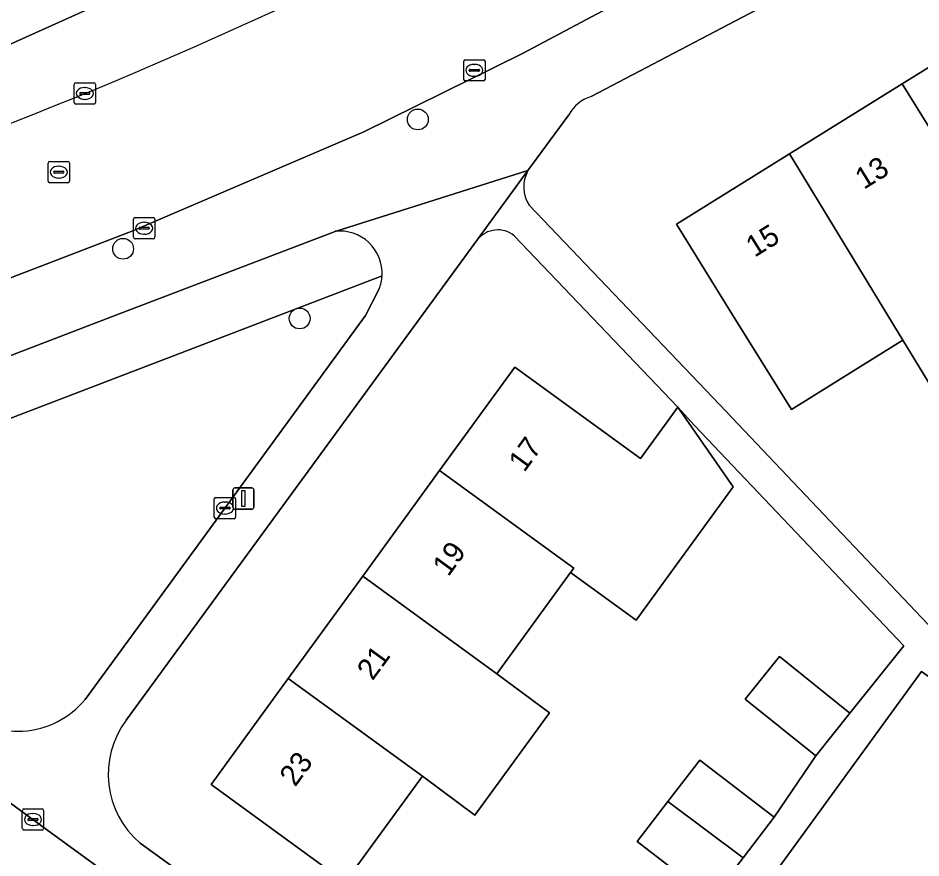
# Model space of a CAD drawing. Extents: x 159674 to 160531, y 382172 to 382904.
# Drawn here: x 160196.37 to 160238.74, y 382664.64 to 382704.06 of the extents above; entities that cross this region are included whole.
import ezdxf

# ---------------------------------------------------------------- set-up
doc = ezdxf.new("R2010")
doc.units = 0
for name, color, linetype in [('IMGEO_Boom', 7, 'Continuous'), ('IMGEO_Erf', 7, 'Continuous'), ('IMGEO_Groenvoorziening', 7, 'Continuous'), ('IMGEO_Kolk', 7, 'Continuous'), ('IMGEO_Lichtmast', 7, 'Continuous'), ('IMGEO_Pand', 7, 'Continuous'), ('IMGEO_Pand_nummerreeks', 7, 'Continuous'), ('IMGEO_Rijbaan_lokaal_open', 7, 'Continuous'), ('IMGEO_Rioolput', 7, 'Continuous'), ('IMGEO_Voetpad_open', 7, 'Continuous')]:
    doc.layers.add(name, color=color, linetype=linetype)

msp = doc.modelspace()

# ---------------------------------------------------------------- linework, layer by layer
at = {"layer": 'IMGEO_Boom'}
for centre in [(160215.127, 382699.302), (160201.296, 382693.233), (160209.583, 382689.964)]:
    msp.add_circle(centre, 0.489, dxfattribs=at)
at = {"layer": 'IMGEO_Erf'}
for points in [[(160263.63, 382697.299), (160266.891, 382692.05), (160272.972, 382696.028), (160269.707, 382701.284), (160271.793, 382702.58), (160273.825, 382703.842), (160277.09, 382698.586), (160280.422, 382700.656), (160288.011, 382710.171), (160267.842, 382726.279), (160267.481, 382726.359), (160260.898, 382722.304), (160245.542, 382712.846), (160232.632, 382705.313), (160223.268, 382700.381)], [(160239.401, 382686.46), (160237.89, 382688.94), (160237.682, 382688.811), (160232.661, 382685.692), (160229.898, 382690.14), (160227.26, 382694.387), (160232.565, 382697.682), (160237.854, 382700.968), (160242.783, 382704.03)], [(160222.214, 382699.525), (160220.298, 382696.902)], [(160220.353, 382695.284), (160229.296, 382685.901), (160239.918, 382674.707), (160242.34, 382678.033), (160241.388, 382678.726), (160242.872, 382680.764), (160244.241, 382682.644), (160249.304, 382678.957), (160251.69, 382682.234), (160252.614, 382683.042), (160252.357, 382683.456), (160249.341, 382688.292), (160251.34, 382689.533), (160253.463, 382690.852), (160256.728, 382685.597), (160262.73, 382689.465), (160259.469, 382694.714), (160261.62, 382696.05), (160263.63, 382697.299)], [(160217.929, 382693.661), (160201.446, 382671.103)], [(160232.099, 382674.092), (160235.403, 382671.442), (160237.928, 382674.592), (160228.111, 382684.937), (160227.335, 382685.797), (160219.656, 382693.847)], [(160202.097, 382665.34), (160217.652, 382654.084), (160221.131, 382651.542), (160223.476, 382654.796), (160220.036, 382657.301), (160223.647, 382662.26), (160227.087, 382659.755), (160228.915, 382662.727), (160225.42, 382665.408), (160226.861, 382667.287), (160228.358, 382669.238), (160231.853, 382666.556), (160233.799, 382669.441), (160230.494, 382672.092), (160232.099, 382674.092)], [(160251.52, 382664.137), (160245.989, 382668.201), (160243.616, 382664.9), (160241.448, 382666.459), (160239.549, 382667.824), (160241.922, 382671.125), (160238.771, 382673.39), (160232.124, 382664.262)]]:
    msp.add_lwpolyline(points, dxfattribs=at)
msp.add_lwpolyline([(160227.335, 382685.797), (160229.928, 382682.058), (160225.374, 382675.802), (160222.298, 382678.042), (160218.839, 382673.292), (160221.301, 382671.449), (160217.809, 382666.652), (160215.34, 382668.487), (160211.717, 382663.511), (160205.424, 382668.093), (160209.047, 382673.068), (160212.545, 382677.873), (160216.15, 382682.824), (160219.686, 382687.68), (160225.581, 382683.388)], close=True, dxfattribs=at)
for centre, radius, start, end in [((160223.804, 382698.644), 1.818, 107.1569, 151.0062), ((160221.657, 382696.138), 1.559, 150.6637, 213.2301), ((160218.885, 382692.892), 1.227, 51.1108, 141.1834), ((160204.816, 382668.565), 4.218, 143.0175, 229.8723)]:
    msp.add_arc(centre, radius, start, end, dxfattribs=at)
at = {"layer": 'IMGEO_Groenvoorziening'}
for points in [[(160176.007, 382695.108), (160182.264, 382697.339), (160191.115, 382700.651), (160200.602, 382704.897)], [(160211.247, 382694.051), (160200.956, 382690.11), (160188.471, 382685.328), (160186.481, 382684.566)], [(160213.448, 382691.962), (160202.93, 382687.934), (160183.838, 382680.623)], [(160202.93, 382687.934), (160213.448, 382691.962)], [(160212.675, 382690.094), (160213.312, 382691.351)], [(160199.51, 382672.083), (160202.278, 382675.869), (160212.675, 382690.094)], [(160183.838, 382680.623), (160202.93, 382687.934)]]:
    msp.add_lwpolyline(points, dxfattribs=at)
for centre, radius, start, end in [((160211.471, 382692.083), 1.981, 356.497, 96.494), ((160211.45, 382692.086), 2.001, 338.455, 356.4477), ((160196.352, 382674.673), 4.084, 226.2608, 320.6462)]:
    msp.add_arc(centre, radius, start, end, dxfattribs=at)
at = {"layer": 'IMGEO_Kolk'}
for p, q in [((160217.355, 382702.107), (160218.207, 382702.107)), ((160217.28, 382701.181), (160217.28, 382702.033)), ((160217.768, 382701.887), (160217.793, 382701.887)), ((160218.281, 382702.033), (160218.281, 382701.181)), ((160217.539, 382701.601), (160217.539, 382701.613)), ((160217.977, 382701.564), (160217.579, 382701.564)), ((160217.582, 382701.65), (160217.98, 382701.65)), ((160217.791, 382701.327), (160217.766, 382701.327)), ((160218.023, 382701.613), (160218.023, 382701.601)), ((160199, 382700.095), (160199, 382700.947)), ((160199.075, 382701.021), (160199.927, 382701.021)), ((160200.001, 382700.947), (160200.001, 382700.095)), ((160218.207, 382701.107), (160217.355, 382701.107)), ((160199.259, 382700.515), (160199.259, 382700.527)), ((160199.697, 382700.478), (160199.299, 382700.478)), ((160199.302, 382700.564), (160199.7, 382700.564)), ((160199.488, 382700.801), (160199.513, 382700.801)), ((160199.743, 382700.527), (160199.743, 382700.515)), ((160199.927, 382700.021), (160199.075, 382700.021)), ((160199.511, 382700.241), (160199.486, 382700.241)), ((160201.784, 382693.77), (160201.784, 382694.622)), ((160201.859, 382694.696), (160202.711, 382694.696)), ((160202.785, 382694.622), (160202.785, 382693.77)), ((160202.043, 382694.19), (160202.043, 382694.202)), ((160202.481, 382694.153), (160202.083, 382694.153)), ((160202.086, 382694.239), (160202.484, 382694.239)), ((160202.272, 382694.476), (160202.297, 382694.476)), ((160202.527, 382694.202), (160202.527, 382694.19)), ((160202.711, 382693.696), (160201.859, 382693.696)), ((160202.295, 382693.916), (160202.27, 382693.916)), ((160205.574, 382680.638), (160205.574, 382681.49)), ((160205.649, 382681.564), (160206.501, 382681.564)), ((160206.575, 382681.49), (160206.575, 382680.638)), ((160205.833, 382681.058), (160205.833, 382681.07)), ((160206.271, 382681.021), (160205.873, 382681.021)), ((160205.876, 382681.107), (160206.274, 382681.107)), ((160206.062, 382681.344), (160206.087, 382681.344)), ((160206.317, 382681.07), (160206.317, 382681.058)), ((160206.501, 382680.564), (160205.649, 382680.564)), ((160206.085, 382680.784), (160206.06, 382680.784)), ((160196.642, 382666.948), (160197.494, 382666.948)), ((160196.567, 382666.022), (160196.567, 382666.874)), ((160197.055, 382666.728), (160197.08, 382666.728)), ((160197.568, 382666.874), (160197.568, 382666.022)), ((160196.826, 382666.442), (160196.826, 382666.454)), ((160197.264, 382666.405), (160196.866, 382666.405)), ((160196.869, 382666.491), (160197.267, 382666.491)), ((160197.078, 382666.168), (160197.053, 382666.168)), ((160197.31, 382666.454), (160197.31, 382666.442)), ((160197.494, 382665.948), (160196.642, 382665.948))]:
    msp.add_line(p, q, dxfattribs=at)
for points in [[(160217.355, 382702.107), (160218.207, 382702.107)], [(160217.28, 382701.181), (160217.28, 382702.033)], [(160218.281, 382702.033), (160218.281, 382701.181)], [(160199, 382700.095), (160199, 382700.947)], [(160199.075, 382701.021), (160199.927, 382701.021)], [(160200.001, 382700.947), (160200.001, 382700.095)], [(160218.207, 382701.107), (160217.355, 382701.107)], [(160199.927, 382700.021), (160199.075, 382700.021)], [(160201.784, 382693.77), (160201.784, 382694.622)], [(160201.859, 382694.696), (160202.711, 382694.696)], [(160202.785, 382694.622), (160202.785, 382693.77)], [(160202.711, 382693.696), (160201.859, 382693.696)], [(160205.574, 382680.638), (160205.574, 382681.49)], [(160205.649, 382681.564), (160206.501, 382681.564)], [(160206.575, 382681.49), (160206.575, 382680.638)], [(160206.501, 382680.564), (160205.649, 382680.564)], [(160196.642, 382666.948), (160197.494, 382666.948)], [(160196.567, 382666.022), (160196.567, 382666.874)], [(160197.568, 382666.874), (160197.568, 382666.022)], [(160197.494, 382665.948), (160196.642, 382665.948)]]:
    msp.add_lwpolyline(points, dxfattribs=at)
for centre, radius, start, end in [((160217.357, 382702.031), 0.0765, 91.552, 178.448), ((160217.357, 382702.031), 0.0765, 91.552, 178.448), ((160218.205, 382702.031), 0.0765, 1.552, 88.448), ((160218.205, 382702.031), 0.0765, 1.552, 88.448), ((160217.579, 382701.61), 0.0403, 85.8775, 175.7526), ((160217.576, 382701.6), 0.0366, 178.938, 274.7102), ((160217.98, 382701.607), 0.043, 264.8664, 352.4533), ((160217.984, 382701.612), 0.0386, 1.7309, 96.639), ((160199.077, 382700.945), 0.0765, 91.552, 178.448), ((160199.077, 382700.945), 0.0765, 91.552, 178.448), ((160199.925, 382700.945), 0.0765, 1.552, 88.448), ((160199.925, 382700.945), 0.0765, 1.552, 88.448), ((160217.357, 382701.183), 0.0765, 181.552, 268.448), ((160217.357, 382701.183), 0.0765, 181.552, 268.448), ((160218.205, 382701.183), 0.0765, 271.552, 358.448), ((160218.205, 382701.183), 0.0765, 271.552, 358.448), ((160199.299, 382700.524), 0.0403, 85.8775, 175.7526), ((160199.296, 382700.514), 0.0366, 178.938, 274.7102), ((160199.7, 382700.521), 0.043, 264.8664, 352.4533), ((160199.704, 382700.526), 0.0386, 1.7309, 96.639), ((160199.077, 382700.097), 0.0765, 181.552, 268.448), ((160199.077, 382700.097), 0.0765, 181.552, 268.448), ((160199.925, 382700.097), 0.0765, 271.552, 358.448), ((160199.925, 382700.097), 0.0765, 271.552, 358.448), ((160201.861, 382694.62), 0.0765, 91.552, 178.448), ((160201.861, 382694.62), 0.0765, 91.552, 178.448), ((160202.709, 382694.62), 0.0765, 1.552, 88.448), ((160202.709, 382694.62), 0.0765, 1.552, 88.448), ((160202.083, 382694.199), 0.0403, 85.8775, 175.7526), ((160202.08, 382694.189), 0.0366, 178.938, 274.7102), ((160202.484, 382694.196), 0.043, 264.8664, 352.4533), ((160202.488, 382694.201), 0.0386, 1.7309, 96.639), ((160201.861, 382693.772), 0.0765, 181.552, 268.448), ((160201.861, 382693.772), 0.0765, 181.552, 268.448), ((160202.709, 382693.772), 0.0765, 271.552, 358.448), ((160202.709, 382693.772), 0.0765, 271.552, 358.448), ((160205.651, 382681.488), 0.0765, 91.552, 178.448), ((160205.651, 382681.488), 0.0765, 91.552, 178.448), ((160206.499, 382681.488), 0.0765, 1.552, 88.448), ((160206.499, 382681.488), 0.0765, 1.552, 88.448), ((160205.873, 382681.067), 0.0403, 85.8775, 175.7526), ((160205.87, 382681.057), 0.0366, 178.938, 274.7102), ((160206.274, 382681.064), 0.043, 264.8664, 352.4533), ((160206.278, 382681.069), 0.0386, 1.7309, 96.639), ((160205.651, 382680.64), 0.0765, 181.552, 268.448), ((160205.651, 382680.64), 0.0765, 181.552, 268.448), ((160206.499, 382680.64), 0.0765, 271.552, 358.448), ((160206.499, 382680.64), 0.0765, 271.552, 358.448), ((160196.644, 382666.872), 0.0765, 91.552, 178.448), ((160196.644, 382666.872), 0.0765, 91.552, 178.448), ((160197.492, 382666.872), 0.0765, 1.552, 88.448), ((160197.492, 382666.872), 0.0765, 1.552, 88.448), ((160196.866, 382666.451), 0.0403, 85.8775, 175.7526), ((160196.863, 382666.441), 0.0366, 178.938, 274.7102), ((160197.267, 382666.448), 0.043, 264.8664, 352.4533), ((160197.271, 382666.453), 0.0386, 1.7309, 96.639), ((160196.644, 382666.024), 0.0765, 181.552, 268.448), ((160196.644, 382666.024), 0.0765, 181.552, 268.448), ((160197.492, 382666.024), 0.0765, 271.552, 358.448), ((160197.492, 382666.024), 0.0765, 271.552, 358.448)]:
    msp.add_arc(centre, radius, start, end, dxfattribs=at)
for centre, major_axis, ratio, start_param, end_param in [((160217.767, 382701.607), (-0.387, 0.002), 0.722429, 4.712389, 7.853982), ((160217.792, 382701.607), (-0.39, 0.002), 0.717154, 1.570796, 4.712389), ((160199.487, 382700.521), (-0.387, 0.002), 0.722429, 4.712389, 7.853982), ((160199.512, 382700.521), (-0.39, 0.002), 0.717154, 1.570796, 4.712389), ((160202.271, 382694.196), (-0.387, 0.002), 0.722429, 4.712389, 7.853982), ((160202.296, 382694.196), (-0.39, 0.002), 0.717154, 1.570796, 4.712389), ((160206.061, 382681.064), (-0.387, 0.002), 0.722429, 4.712389, 7.853982), ((160206.086, 382681.064), (-0.39, 0.002), 0.717154, 1.570796, 4.712389), ((160197.054, 382666.448), (-0.387, 0.002), 0.722429, 4.712389, 7.853982), ((160197.079, 382666.448), (-0.39, 0.002), 0.717154, 1.570796, 4.712389)]:
    msp.add_ellipse(centre, major_axis=major_axis, ratio=ratio, start_param=start_param, end_param=end_param, dxfattribs=at)
at = {"layer": 'IMGEO_Lichtmast'}
for p, q in [((160206.447, 382681.112), (160206.447, 382681.912)), ((160206.447, 382681.912), (160206.447, 382681.112)), ((160206.547, 382682.012), (160207.337, 382682.012)), ((160207.337, 382682.012), (160206.547, 382682.012)), ((160207.437, 382681.912), (160207.437, 382681.112)), ((160207.437, 382681.112), (160207.437, 382681.912)), ((160207.337, 382681.012), (160206.547, 382681.012)), ((160206.547, 382681.012), (160207.337, 382681.012))]:
    msp.add_line(p, q, dxfattribs=at)
msp.add_lwpolyline([(160206.867, 382681.887), (160207.017, 382681.887), (160207.017, 382681.137), (160206.867, 382681.137), (160206.867, 382681.887)], dxfattribs=at)
for centre, start, end in [((160206.547, 382681.912), 90, 180), ((160206.547, 382681.912), 90, 180), ((160207.337, 382681.912), 0, 90), ((160207.337, 382681.912), 360, 90), ((160206.547, 382681.112), 180, 270), ((160206.547, 382681.112), 180, 270), ((160207.337, 382681.112), 270, 0), ((160207.337, 382681.112), 270, 0)]:
    msp.add_arc(centre, 0.1, start, end, dxfattribs=at)
at = {"layer": 'IMGEO_Pand'}
for points in [[(160246.834, 382697.511), (160242.783, 382704.03), (160237.854, 382700.968), (160241.905, 382694.449)], [(160241.905, 382694.449), (160237.854, 382700.968), (160232.565, 382697.682), (160237.89, 382688.94), (160239.401, 382686.46), (160242.806, 382688.652), (160241.022, 382691.523), (160242.971, 382692.734)], [(160237.682, 382688.811), (160237.89, 382688.94), (160232.565, 382697.682), (160227.26, 382694.387), (160229.898, 382690.14), (160232.661, 382685.692)], [(160227.335, 382685.797), (160225.581, 382683.388), (160219.686, 382687.68), (160216.15, 382682.824), (160222.444, 382678.243), (160222.298, 382678.042), (160225.374, 382675.802), (160229.928, 382682.058)], [(160222.444, 382678.243), (160216.15, 382682.824), (160212.545, 382677.873), (160218.839, 382673.292), (160222.298, 382678.042)], [(160212.545, 382677.873), (160209.047, 382673.068), (160215.34, 382668.487), (160217.809, 382666.652), (160221.301, 382671.449), (160218.839, 382673.292)], [(160235.403, 382671.442), (160232.099, 382674.092), (160230.494, 382672.092), (160233.799, 382669.441)], [(160215.34, 382668.487), (160209.047, 382673.068), (160205.424, 382668.093), (160211.717, 382663.511)], [(160230.388, 382664.646), (160231.853, 382666.556), (160228.358, 382669.238), (160226.861, 382667.287)], [(160230.388, 382664.646), (160226.861, 382667.287), (160225.42, 382665.408), (160228.915, 382662.727)]]:
    msp.add_lwpolyline(points, close=True, dxfattribs=at)
at = {"layer": 'IMGEO_Rijbaan_lokaal_open'}
msp.add_lwpolyline([(160188.447, 382696.325), (160181.888, 382694.035), (160183.725, 382687.281), (160193.069, 382690.742), (160201.751, 382694.067), (160212.586, 382698.728), (160220.039, 382702.396), (160236.066, 382710.925), (160254.768, 382722.388), (160265.882, 382729.271), (160282.226, 382739.647), (160298.781, 382750), (160329.129, 382768.971)], dxfattribs=at)
msp.add_lwpolyline([(160197.707, 382665.98), (160185.646, 382674.779), (160181.634, 382669.177), (160182.782, 382668.342), (160184.861, 382666.829), (160188.065, 382664.498), (160193.64, 382660.441), (160226.048, 382636.856), (160230.065, 382642.374), (160219.879, 382649.805), (160216.435, 382652.317)], close=True, dxfattribs=at)
msp.add_arc((160115.736, 382904.518), 220.525, 289.25165, 297.78946, dxfattribs=at)
at = {"layer": 'IMGEO_Rioolput'}
for p, q in [((160197.779, 382696.403), (160197.779, 382697.255)), ((160197.854, 382697.329), (160198.706, 382697.329)), ((160198.267, 382697.109), (160198.292, 382697.109)), ((160198.78, 382697.255), (160198.78, 382696.403)), ((160198.038, 382696.823), (160198.038, 382696.835)), ((160198.476, 382696.786), (160198.078, 382696.786)), ((160198.081, 382696.872), (160198.479, 382696.872)), ((160198.522, 382696.835), (160198.522, 382696.823)), ((160198.706, 382696.329), (160197.854, 382696.329)), ((160198.29, 382696.549), (160198.265, 382696.549))]:
    msp.add_line(p, q, dxfattribs=at)
for points in [[(160197.779, 382696.403), (160197.779, 382697.255)], [(160197.854, 382697.329), (160198.706, 382697.329)], [(160198.78, 382697.255), (160198.78, 382696.403)], [(160198.706, 382696.329), (160197.854, 382696.329)]]:
    msp.add_lwpolyline(points, dxfattribs=at)
for centre, radius, start, end in [((160197.856, 382697.253), 0.0765, 91.552, 178.448), ((160197.856, 382697.253), 0.0765, 91.552, 178.448), ((160198.704, 382697.253), 0.0765, 1.552, 88.448), ((160198.704, 382697.253), 0.0765, 1.552, 88.448), ((160198.078, 382696.832), 0.0403, 85.8775, 175.7526), ((160198.075, 382696.822), 0.0366, 178.938, 274.7102), ((160198.479, 382696.829), 0.043, 264.8664, 352.4533), ((160198.483, 382696.834), 0.0386, 1.7309, 96.639), ((160197.856, 382696.405), 0.0765, 181.552, 268.448), ((160197.856, 382696.405), 0.0765, 181.552, 268.448), ((160198.704, 382696.405), 0.0765, 271.552, 358.448), ((160198.704, 382696.405), 0.0765, 271.552, 358.448)]:
    msp.add_arc(centre, radius, start, end, dxfattribs=at)
for centre, major_axis, ratio, start_param, end_param in [((160198.266, 382696.829), (-0.387, 0.002), 0.722429, 4.712389, 7.853982), ((160198.291, 382696.829), (-0.39, 0.002), 0.717154, 1.570796, 4.712389)]:
    msp.add_ellipse(centre, major_axis=major_axis, ratio=ratio, start_param=start_param, end_param=end_param, dxfattribs=at)
at = {"layer": 'IMGEO_Voetpad_open'}
for points in [[(160265.882, 382729.271), (160254.768, 382722.388), (160236.066, 382710.925), (160220.039, 382702.396), (160212.586, 382698.728), (160201.751, 382694.067), (160193.069, 382690.742), (160183.725, 382687.281)], [(160223.268, 382700.381), (160232.632, 382705.313), (160245.542, 382712.846), (160260.898, 382722.304), (160267.481, 382726.359), (160271.573, 382729.019)], [(160216.913, 382712.097), (160206.044, 382706.846), (160205.379, 382707.032), (160203.842, 382706.345), (160200.602, 382704.897), (160191.115, 382700.651), (160182.264, 382697.339), (160176.007, 382695.108)], [(160186.481, 382684.566), (160188.471, 382685.328), (160200.956, 382690.11), (160211.247, 382694.051), (160220.298, 382696.902), (160222.214, 382699.525)], [(160217.929, 382693.661), (160220.298, 382696.902), (160211.247, 382694.051)], [(160220.298, 382696.902), (160217.929, 382693.661)], [(160239.918, 382674.707), (160229.296, 382685.901), (160220.353, 382695.284)], [(160201.446, 382671.103), (160217.929, 382693.661)], [(160219.656, 382693.847), (160227.335, 382685.797), (160228.111, 382684.937), (160237.928, 382674.592), (160235.403, 382671.442), (160233.799, 382669.441), (160231.853, 382666.556), (160230.388, 382664.646), (160228.915, 382662.727)], [(160213.312, 382691.351), (160212.675, 382690.094), (160202.278, 382675.869), (160199.51, 382672.083)], [(160182.774, 382676.874), (160183.513, 382676.335), (160185.646, 382674.779), (160197.707, 382665.98), (160216.435, 382652.317), (160217.652, 382654.084), (160202.097, 382665.34)], [(160232.124, 382664.262), (160238.771, 382673.39), (160241.922, 382671.125), (160243.786, 382669.785), (160245.989, 382668.201), (160251.52, 382664.137)]]:
    msp.add_lwpolyline(points, dxfattribs=at)
for centre, radius, start, end in [((160115.736, 382904.518), 220.525, 289.25165, 297.78946), ((160223.804, 382698.644), 1.818, 107.1569, 151.0062), ((160221.657, 382696.138), 1.559, 150.6637, 213.2301), ((160211.471, 382692.083), 1.981, 356.497, 96.494), ((160218.885, 382692.892), 1.227, 51.1108, 141.1834), ((160211.45, 382692.086), 2.001, 338.455, 356.4477), ((160196.352, 382674.673), 4.084, 226.2608, 320.6462), ((160204.816, 382668.565), 4.218, 143.0175, 229.8723)]:
    msp.add_arc(centre, radius, start, end, dxfattribs=at)

# ---------------------------------------------------------------- texts
at = {"layer": 'IMGEO_Pand_nummerreeks'}
for s, rotation, p in [('13', 31.8507, (160236.058, 382695.992)), ('15', 31.8493, (160230.93, 382692.806)), ('17', 53.9382, (160220.123, 382682.706)), ('19', 53.9382, (160216.557, 382677.809)), ('21', 53.9403, (160213.004, 382672.93)), ('23', 53.9403, (160209.371, 382667.942))]:
    msp.add_text(s, height=1, rotation=rotation, dxfattribs=at).set_placement(p)

doc.saveas('drawing.dxf')
